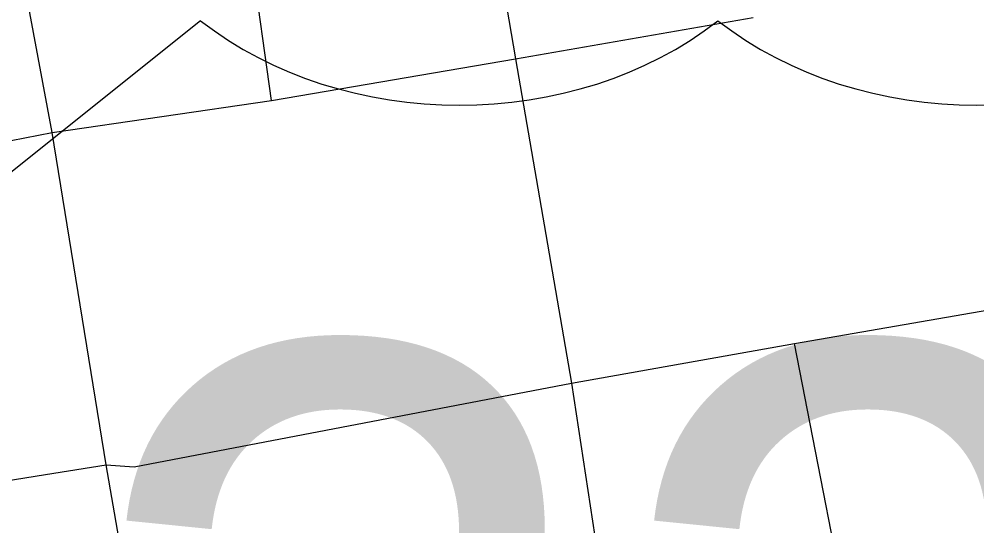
# Model space of a CAD drawing. Extents: x -8.2 to 38.5, y -0.1 to 21.9.
# Drawn here: x 6.9534 to 7.1313, y 14.4638 to 14.5581 of the extents above; entities that cross this region are included whole.
import ezdxf

# ---------------------------------------------------------------- set-up
doc = ezdxf.new("R2010")
doc.units = 0
for name, color, linetype in [('GM_X_Airport_Location_Class_3', 7, 'Continuous'), ('GM_X_Township_Subdivision', 7, 'Continuous'), ('GM_X_Township_Subdivision_Text', 7, 'Continuous'), ('GM_X_Township_Text', 7, 'Continuous')]:
    doc.layers.add(name, color=color, linetype=linetype)

msp = doc.modelspace()

# ---------------------------------------------------------------- linework, layer by layer
at = {"layer": 'GM_X_Airport_Location_Class_3'}
for p, q in [((7.04561, 14.55066), (7.08976, 14.55836)), ((7.00022, 14.54292), (7.04561, 14.55066)), ((6.95952, 14.53697), (7.00022, 14.54292)), ((6.91348, 14.52815), (6.95952, 14.53697))]:
    msp.add_line(p, q, dxfattribs=at)
at = {"layer": 'GM_X_Township_Subdivision'}
msp.add_line((6.98708, 14.55777), (6.91841, 14.50283), dxfattribs=at)
for centre in [(7.03514, 14.59699), (7.13127, 14.59699)]:
    msp.add_ellipse(centre, major_axis=(-0.06866, 0), ratio=0.8, start_param=0.795399, end_param=2.346194, dxfattribs=at)
at = {"layer": 'GM_X_Township_Subdivision_Text'}
for points in [[(7.00022, 14.54292), (6.98928, 14.62148), (6.97629, 14.70055)], [(7.12933, 14.31885), (7.12062, 14.36882), (7.1096, 14.43508), (7.09744, 14.49771)]]:
    msp.add_lwpolyline(points, dxfattribs=at)
at = {"layer": 'GM_X_Township_Text'}
for points in [[(6.95952, 14.53697), (6.94535, 14.61244), (6.93138, 14.69385), (6.91743, 14.77437), (6.91332, 14.79821), (6.90395, 14.85345), (6.90134, 14.86862), (6.8905, 14.93044)], [(6.98782, 14.88358), (7.00005, 14.81309), (7.01836, 14.70817), (7.03235, 14.62838), (7.04561, 14.55066), (7.05601, 14.49032), (7.0603, 14.46184), (7.06587, 14.42785), (7.07806, 14.36171), (7.08593, 14.31145), (7.09349, 14.27084), (7.10208, 14.223), (7.10259, 14.21694), (7.10894, 14.1788), (7.12007, 14.13041), (7.12949, 14.05117), (7.14673, 13.96446)], [(7.05783, 13.96446), (7.0534, 13.9877), (7.05218, 13.99598), (7.04512, 14.03558), (7.02976, 14.11868), (7.01476, 14.20789), (7.00506, 14.25683), (6.99832, 14.2976), (6.99109, 14.34758), (6.9804, 14.41351), (6.97498, 14.44392), (6.97424, 14.44802), (6.96955, 14.47516), (6.95952, 14.53697)], [(6.95978, 14.47359), (6.96955, 14.47516), (6.97474, 14.4748), (7.05601, 14.49032), (7.09744, 14.49771), (7.14282, 14.5056)], [(6.62465, 14.41712), (6.70827, 14.43177), (6.75145, 14.43925), (6.79524, 14.44672), (6.85101, 14.45608), (6.8816, 14.46102), (6.95978, 14.47359)]]:
    msp.add_lwpolyline(points, dxfattribs=at)

# ---------------------------------------------------------------- texts
at = {"layer": 'GM_X_Township_Subdivision'}
msp.add_text('22D', height=0.131836, dxfattribs=at).set_placement((6.96374, 14.3655))

doc.saveas('drawing.dxf')
